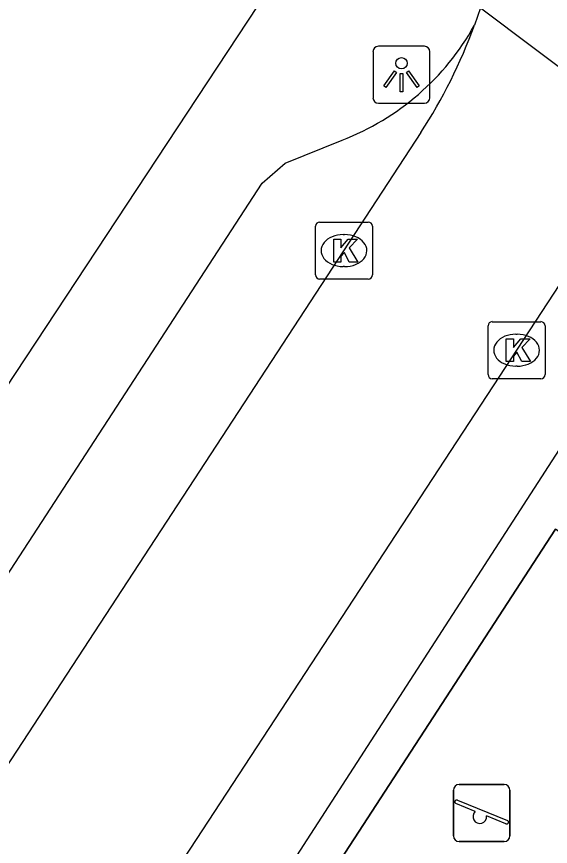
# Model space of a CAD drawing. Extents: x 159280 to 160375, y 384531 to 385872.
# Drawn here: x 160034.82 to 160044.18, y 384689.89 to 384704.43 of the extents above; entities that cross this region are included whole.
import ezdxf

# ---------------------------------------------------------------- set-up
doc = ezdxf.new("R2010")
doc.units = 0
for name, color, linetype in [('IMGEO_Haag', 7, 'Continuous'), ('IMGEO_Hek', 7, 'Continuous'), ('IMGEO_Kolk', 7, 'Continuous'), ('IMGEO_Lichtpunt', 7, 'Continuous'), ('IMGEO_Rijbaan_lokaal_open', 7, 'Continuous'), ('IMGEO_Speelvoorziening', 7, 'Continuous'), ('IMGEO_Voetpad_open', 7, 'Continuous')]:
    doc.layers.add(name, color=color, linetype=linetype)

msp = doc.modelspace()

# ---------------------------------------------------------------- linework, layer by layer
at = {"layer": 'IMGEO_Haag'}
for points in [[(160036.061, 384682.822), (160035.505, 384683.181), (160046.323, 384699.917), (160049.111, 384698.168)], [(160047.615, 384694.607), (160046.958, 384693.497), (160044.27, 384695.449), (160036.061, 384682.822)]]:
    msp.add_lwpolyline(points, dxfattribs=at)
at = {"layer": 'IMGEO_Hek'}
msp.add_lwpolyline([(160051.453, 384690.78), (160040.213, 384673.657), (160033.098, 384678.263), (160034.8, 384680.882), (160036.061, 384682.822), (160044.27, 384695.449)], dxfattribs=at)
at = {"layer": 'IMGEO_Kolk'}
for p, q in [((160040.135, 384700.831), (160040.987, 384700.831)), ((160040.06, 384699.905), (160040.06, 384700.757)), ((160041.061, 384700.757), (160041.061, 384699.905)), ((160040.548, 384700.611), (160040.573, 384700.611)), ((160040.571, 384700.051), (160040.546, 384700.051)), ((160040.987, 384699.831), (160040.135, 384699.831)), ((160043.16, 384699.085), (160044.012, 384699.085)), ((160043.085, 384698.159), (160043.085, 384699.011)), ((160044.086, 384699.011), (160044.086, 384698.159)), ((160043.573, 384698.865), (160043.598, 384698.865)), ((160043.596, 384698.305), (160043.571, 384698.305)), ((160044.012, 384698.085), (160043.16, 384698.085))]:
    msp.add_line(p, q, dxfattribs=at)
for points in [[(160040.135, 384700.831), (160040.987, 384700.831)], [(160040.06, 384699.905), (160040.06, 384700.757)], [(160041.061, 384700.757), (160041.061, 384699.905)], [(160040.381, 384700.531), (160040.504, 384700.531), (160040.504, 384700.38), (160040.634, 384700.531), (160040.798, 384700.531), (160040.652, 384700.38), (160040.805, 384700.131), (160040.653, 384700.131), (160040.568, 384700.295), (160040.504, 384700.228), (160040.504, 384700.131), (160040.381, 384700.131), (160040.381, 384700.531)], [(160040.987, 384699.831), (160040.135, 384699.831)], [(160043.16, 384699.085), (160044.012, 384699.085)], [(160043.085, 384698.159), (160043.085, 384699.011)], [(160044.086, 384699.011), (160044.086, 384698.159)], [(160043.406, 384698.785), (160043.529, 384698.785), (160043.529, 384698.634), (160043.659, 384698.785), (160043.823, 384698.785), (160043.677, 384698.634), (160043.83, 384698.385), (160043.678, 384698.385), (160043.593, 384698.549), (160043.529, 384698.482), (160043.529, 384698.385), (160043.406, 384698.385), (160043.406, 384698.785)], [(160044.012, 384698.085), (160043.16, 384698.085)]]:
    msp.add_lwpolyline(points, dxfattribs=at)
for centre, start, end in [((160040.137, 384700.755), 91.552, 178.448), ((160040.137, 384700.755), 91.552, 178.448), ((160040.985, 384700.755), 1.552, 88.448), ((160040.985, 384700.755), 1.552, 88.448), ((160040.137, 384699.907), 181.552, 268.448), ((160040.137, 384699.907), 181.552, 268.448), ((160040.985, 384699.907), 271.552, 358.448), ((160040.985, 384699.907), 271.552, 358.448), ((160043.162, 384699.009), 91.552, 178.448), ((160043.162, 384699.009), 91.552, 178.448), ((160044.01, 384699.009), 1.552, 88.448), ((160044.01, 384699.009), 1.552, 88.448), ((160043.162, 384698.161), 181.552, 268.448), ((160043.162, 384698.161), 181.552, 268.448), ((160044.01, 384698.161), 271.552, 358.448), ((160044.01, 384698.161), 271.552, 358.448)]:
    msp.add_arc(centre, 0.0765, start, end, dxfattribs=at)
for centre, major_axis, ratio, start_param, end_param in [((160040.547, 384700.331), (-0.387, 0.002), 0.722429, 4.712389, 7.853982), ((160040.572, 384700.331), (-0.39, 0.002), 0.717154, 1.570796, 4.712389), ((160043.572, 384698.585), (-0.387, 0.002), 0.722429, 4.712389, 7.853982), ((160043.597, 384698.585), (-0.39, 0.002), 0.717154, 1.570796, 4.712389)]:
    msp.add_ellipse(centre, major_axis=major_axis, ratio=ratio, start_param=start_param, end_param=end_param, dxfattribs=at)
at = {"layer": 'IMGEO_Lichtpunt'}
for p, q in [((160041.972, 384703.912), (160041.164, 384703.912)), ((160041.972, 384703.912), (160041.164, 384703.912)), ((160041.07, 384703.817), (160041.07, 384703.01)), ((160041.07, 384703.817), (160041.07, 384703.01)), ((160042.066, 384703.01), (160042.066, 384703.817)), ((160042.066, 384703.01), (160042.066, 384703.817)), ((160041.164, 384702.916), (160041.972, 384702.916)), ((160041.164, 384702.916), (160041.972, 384702.916))]:
    msp.add_line(p, q, dxfattribs=at)
for points in [[(160041.444, 384703.481), (160041.483, 384703.453), (160041.295, 384703.191), (160041.257, 384703.218), (160041.444, 384703.481)], [(160041.546, 384703.433), (160041.593, 384703.433), (160041.593, 384703.111), (160041.546, 384703.111), (160041.546, 384703.433)], [(160041.656, 384703.453), (160041.694, 384703.48), (160041.881, 384703.218), (160041.842, 384703.19), (160041.656, 384703.453)]]:
    msp.add_lwpolyline(points, dxfattribs=at)
msp.add_circle((160041.569, 384703.615), 0.0994, dxfattribs=at)
for centre, start, end in [((160041.164, 384703.817), 90, 180), ((160041.164, 384703.817), 90, 180), ((160041.972, 384703.817), 0, 90), ((160041.972, 384703.817), 0, 90), ((160041.164, 384703.01), 180, 270), ((160041.164, 384703.01), 180, 270), ((160041.972, 384703.01), 270, 0), ((160041.972, 384703.01), 270, 360)]:
    msp.add_arc(centre, 0.0946, start, end, dxfattribs=at)
at = {"layer": 'IMGEO_Rijbaan_lokaal_open'}
for points in [[(160042.952, 384704.585), (160042.901, 384704.432), (160042.847, 384704.28)], [(160042.952, 384704.585), (160046.715, 384701.757)], [(160041.908, 384702.4), (160024.064, 384675.097)], [(160044.661, 384700.228), (160033.505, 384683.188), (160027.501, 384674.16)]]:
    msp.add_lwpolyline(points, dxfattribs=at)
msp.add_arc((160034.164, 384707.443), 9.241, 326.9309, 339.9878, dxfattribs=at)
at = {"layer": 'IMGEO_Speelvoorziening'}
for p, q in [((160042.579, 384690.972), (160043.369, 384690.972)), ((160043.369, 384690.972), (160042.579, 384690.972)), ((160042.479, 384690.072), (160042.479, 384690.872)), ((160042.479, 384690.872), (160042.479, 384690.072)), ((160043.469, 384690.872), (160043.469, 384690.072)), ((160043.469, 384690.072), (160043.469, 384690.872)), ((160042.862, 384690.5), (160042.523, 384690.637)), ((160042.548, 384690.697), (160043.424, 384690.344)), ((160043.4, 384690.284), (160043.06, 384690.421)), ((160043.369, 384689.972), (160042.579, 384689.972)), ((160042.579, 384689.972), (160043.369, 384689.972))]:
    msp.add_line(p, q, dxfattribs=at)
for centre, radius, start, end in [((160042.579, 384690.872), 0.1, 90, 180), ((160042.579, 384690.872), 0.1, 90, 180), ((160043.369, 384690.872), 0.1, 0, 90), ((160043.369, 384690.872), 0.1, 360, 90), ((160042.536, 384690.667), 0.0327, 68.078, 248.078), ((160042.941, 384690.41), 0.12, 130.9928, 5.1632), ((160043.412, 384690.314), 0.0327, 248.078, 68.078), ((160042.579, 384690.072), 0.1, 180, 270), ((160042.579, 384690.072), 0.1, 180, 270), ((160043.369, 384690.072), 0.1, 270, 0), ((160043.369, 384690.072), 0.1, 270, 0)]:
    msp.add_arc(centre, radius, start, end, dxfattribs=at)
at = {"layer": 'IMGEO_Voetpad_open'}
for points in [[(160041.163, 384719.572), (160040.444, 384707.372), (160039.931, 384705.971), (160020.662, 384676.735)], [(160024.064, 384675.097), (160024.201, 384675.328), (160024.316, 384675.571), (160024.409, 384675.823), (160024.479, 384676.083), (160024.526, 384676.347), (160024.549, 384676.615), (160024.548, 384676.884), (160024.523, 384677.151), (160024.521, 384677.167), (160024.36, 384678.273), (160024.357, 384678.293), (160024.346, 384678.417), (160024.347, 384678.541), (160024.358, 384678.665), (160024.38, 384678.788), (160024.413, 384678.908), (160024.457, 384679.024), (160024.511, 384679.136), (160024.575, 384679.243), (160032.944, 384692.007), (160039.127, 384701.512), (160039.528, 384701.866), (160040.528, 384702.267)]]:
    msp.add_lwpolyline(points, dxfattribs=at)
msp.add_arc((160038.912, 384706.471), 4.504, 291.026, 330.893, dxfattribs=at)

doc.saveas('drawing.dxf')
